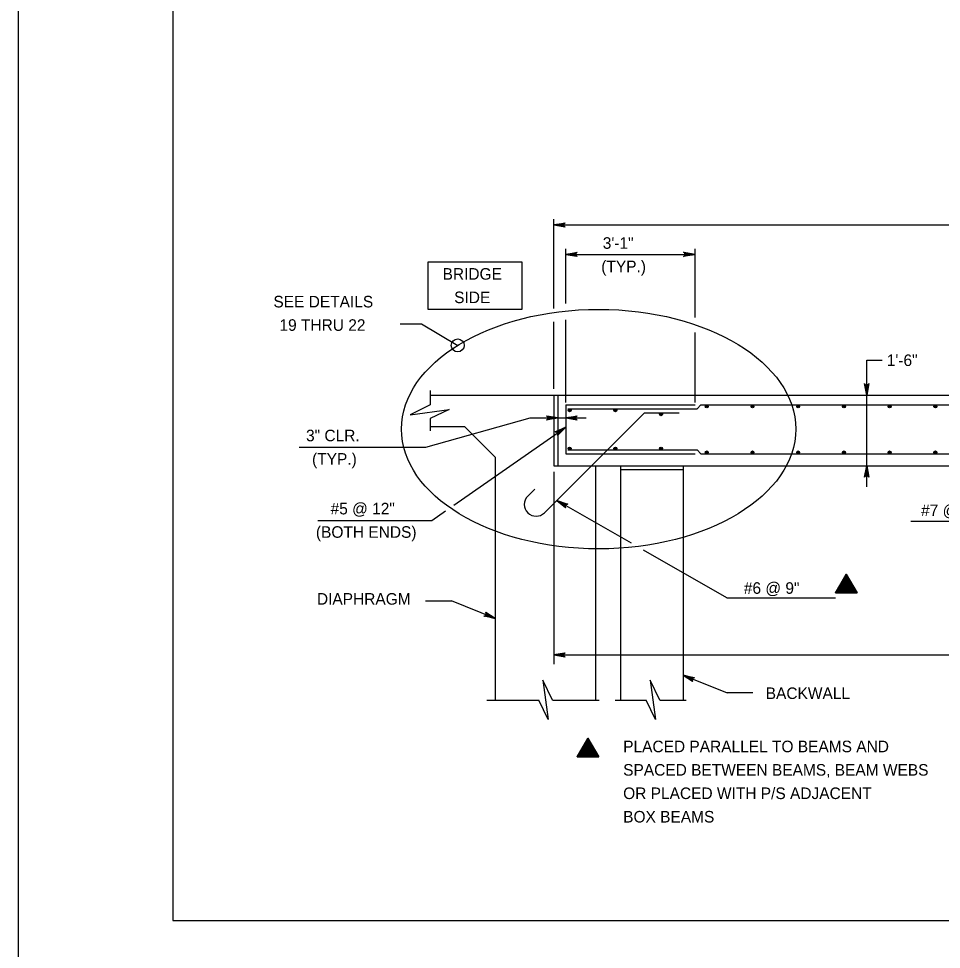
# Model space of a CAD drawing. Extents: x 636530 to 644067, y 294168 to 299122.
# Drawn here: x 638165.8 to 638405, y 295958 to 296199.3 of the extents above; entities that cross this region are included whole.
import ezdxf

# ---------------------------------------------------------------- set-up
doc = ezdxf.new("R2010")
doc.units = 0
doc.layers.add('1', color=7, linetype='Continuous')
doc.layers.add('PLT-BNDY', color=7, linetype='Continuous')

msp = doc.modelspace()

# ---------------------------------------------------------------- linework, layer by layer
at = {"layer": '1'}
for p, q in [((638205.78, 296529.48), (638205.78, 295965.48)), ((638304.48, 296124.13), (638304.48, 296147.3)), ((638304.48, 296145.79), (638670.24, 296145.79)), ((638307.59, 296125.4), (638307.59, 296139.59)), ((638341.12, 296121.82), (638341.12, 296139.59)), ((638307.59, 296138.17), (638341.12, 296138.17)), ((638264.69, 296120.14), (638270.25, 296120.14)), ((638270.25, 296120.14), (638279.6, 296114.58)), ((638304.48, 296103.27), (638304.48, 296120.72)), ((638307.59, 296099.81), (638307.59, 296121.23)), ((638341.12, 296099.81), (638341.12, 296117.95)), ((638385.62, 296077.94), (638385.62, 296110.72)), ((638385.62, 296110.72), (638389.65, 296110.72)), ((638272.45, 296102.86), (638272.45, 296099.13)), ((638272.45, 296101.68), (638664.53, 296101.68)), ((638304.48, 296101.68), (638304.48, 296083.39)), ((638305.56, 296101.68), (638305.56, 296083.39)), ((638307.59, 296099.14), (638341.12, 296099.14)), ((638307.59, 296099.14), (638307.59, 296086.44)), ((638308.1, 296098.13), (638341.62, 296098.13)), ((638341.62, 296098.13), (638342.64, 296099.14)), ((638342.64, 296099.14), (638630, 296099.14)), ((638271.36, 296088.16), (638298.33, 296095.75)), ((638272.45, 296095.61), (638272.45, 296092.44)), ((638298.33, 296095.75), (638312.91, 296095.75)), ((638302.06, 296071.18), (638327.99, 296097.11)), ((638327.99, 296097.11), (638337.03, 296097.11)), ((638272.45, 296093.55), (638281.39, 296093.55)), ((638278.63, 296073.17), (638307.59, 296093.4)), ((638289.34, 296085.6), (638281.39, 296093.55)), ((638238.51, 296088.16), (638271.36, 296088.16)), ((638289.34, 296085.6), (638289.34, 296022.58)), ((638307.59, 296086.44), (638341.12, 296086.44)), ((638308.1, 296087.46), (638341.62, 296087.46)), ((638341.62, 296087.46), (638342.64, 296086.44)), ((638342.64, 296086.44), (638630, 296086.44)), ((638304.48, 296083.39), (638666.88, 296083.39)), ((638315.29, 296083.39), (638315.29, 296022.58)), ((638321.78, 296083.39), (638321.78, 296022.58)), ((638338, 296083.39), (638338, 296022.58)), ((638304.48, 296081.82), (638304.48, 296031.91)), ((638321.78, 296082.38), (638338, 296082.38)), ((638297.75, 296075.49), (638299.55, 296077.29)), ((638324.68, 296063.27), (638305.28, 296074.4)), ((638272.91, 296069.17), (638276.47, 296071.66)), ((638243.34, 296069.17), (638272.91, 296069.17)), ((638397, 296069.04), (638427.08, 296069.04)), ((638349.31, 296049.14), (638327.72, 296061.52)), ((638380.32, 296052.05), (638380.32, 296052.05)), ((638271.28, 296048.33), (638277.94, 296048.33)), ((638289.34, 296043.77), (638277.94, 296048.33)), ((638349.31, 296049.14), (638377.49, 296049.14)), ((638304.48, 296034.34), (638696.19, 296034.34)), ((638338, 296029.04), (638349.4, 296024.48)), ((638356.06, 296024.48), (638349.4, 296024.48)), ((638287.15, 296022.58), (638300.64, 296022.58)), ((638304.15, 296022.58), (638316.28, 296022.58)), ((638320.44, 296022.58), (638328.48, 296022.58)), ((638332, 296022.58), (638338.82, 296022.58)), ((638313.35, 296009.56), (638313.35, 296009.56)), ((638205.78, 295965.48), (638991.78, 295965.48))]:
    msp.add_line(p, q, dxfattribs=at)
for points in [[(638304.48, 296145.79), (638307.46, 296146.35), (638307.34, 296146.27), (638307.23, 296146.19), (638307.17, 296146.09), (638307.11, 296145.99), (638307.09, 296145.89), (638307.08, 296145.79), (638307.09, 296145.69), (638307.11, 296145.59), (638307.17, 296145.49), (638307.23, 296145.39), (638307.34, 296145.31), (638307.46, 296145.23), (638304.48, 296145.79), (638307.34, 296145.31), (638307.23, 296145.39), (638304.48, 296145.79), (638307.17, 296145.49), (638307.11, 296145.59), (638304.48, 296145.79), (638307.09, 296145.69), (638307.08, 296145.79), (638304.48, 296145.79), (638307.09, 296145.89), (638307.11, 296145.99), (638304.48, 296145.79), (638307.17, 296146.09), (638307.23, 296146.19), (638304.48, 296145.79), (638307.34, 296146.27)], [(638307.59, 296138.17), (638310.57, 296138.73), (638310.46, 296138.65), (638310.34, 296138.57), (638310.28, 296138.47), (638310.22, 296138.37), (638310.21, 296138.27), (638310.19, 296138.17), (638310.21, 296138.07), (638310.22, 296137.97), (638310.28, 296137.87), (638310.34, 296137.77), (638310.46, 296137.69), (638310.57, 296137.61), (638307.59, 296138.17), (638310.46, 296137.69), (638310.34, 296137.77), (638307.59, 296138.17), (638310.28, 296137.87), (638310.22, 296137.97), (638307.59, 296138.17), (638310.21, 296138.07), (638310.19, 296138.17), (638307.59, 296138.17), (638310.21, 296138.27), (638310.22, 296138.37), (638307.59, 296138.17), (638310.28, 296138.47), (638310.34, 296138.57), (638307.59, 296138.17), (638310.46, 296138.65)], [(638341.12, 296138.17), (638338.14, 296137.61), (638338.25, 296137.69), (638338.37, 296137.77), (638338.42, 296137.87), (638338.48, 296137.97), (638338.5, 296138.07), (638338.52, 296138.17), (638338.5, 296138.27), (638338.48, 296138.37), (638338.42, 296138.47), (638338.37, 296138.57), (638338.25, 296138.65), (638338.14, 296138.73), (638341.12, 296138.17), (638338.25, 296138.65), (638338.37, 296138.57), (638341.12, 296138.17), (638338.42, 296138.47), (638338.48, 296138.37), (638341.12, 296138.17), (638338.5, 296138.27), (638338.52, 296138.17), (638341.12, 296138.17), (638338.5, 296138.07), (638338.48, 296137.97), (638341.12, 296138.17), (638338.42, 296137.87), (638338.37, 296137.77), (638341.12, 296138.17), (638338.25, 296137.69)], [(638385.62, 296101.68), (638385.06, 296104.66), (638385.14, 296104.55), (638385.22, 296104.43), (638385.32, 296104.38), (638385.42, 296104.32), (638385.52, 296104.3), (638385.62, 296104.28), (638385.72, 296104.3), (638385.82, 296104.32), (638385.92, 296104.38), (638386.02, 296104.43), (638386.1, 296104.55), (638386.18, 296104.66), (638385.62, 296101.68), (638386.1, 296104.55), (638386.02, 296104.43), (638385.62, 296101.68), (638385.92, 296104.38), (638385.82, 296104.32), (638385.62, 296101.68), (638385.72, 296104.3), (638385.62, 296104.28), (638385.62, 296101.68), (638385.52, 296104.3), (638385.42, 296104.32), (638385.62, 296101.68), (638385.32, 296104.38), (638385.22, 296104.43), (638385.62, 296101.68), (638385.14, 296104.55)], [(638272.45, 296099.13), (638267.26, 296096.59), (638277.41, 296097.98), (638272.45, 296095.61)], [(638305.56, 296095.75), (638302.58, 296095.19), (638302.69, 296095.27), (638302.8, 296095.35), (638302.86, 296095.45), (638302.92, 296095.55), (638302.94, 296095.65), (638302.96, 296095.75), (638302.94, 296095.85), (638302.92, 296095.95), (638302.86, 296096.05), (638302.8, 296096.15), (638302.69, 296096.23), (638302.58, 296096.31), (638305.56, 296095.75), (638302.69, 296096.23), (638302.8, 296096.15), (638305.56, 296095.75), (638302.86, 296096.05), (638302.92, 296095.95), (638305.56, 296095.75), (638302.94, 296095.85), (638302.96, 296095.75), (638305.56, 296095.75), (638302.94, 296095.65), (638302.92, 296095.55), (638305.56, 296095.75), (638302.86, 296095.45), (638302.8, 296095.35), (638305.56, 296095.75), (638302.69, 296095.27)], [(638307.59, 296095.75), (638310.57, 296096.31), (638310.46, 296096.23), (638310.34, 296096.15), (638310.28, 296096.05), (638310.22, 296095.95), (638310.21, 296095.85), (638310.19, 296095.75), (638310.21, 296095.65), (638310.22, 296095.55), (638310.28, 296095.45), (638310.34, 296095.35), (638310.46, 296095.27), (638310.57, 296095.19), (638307.59, 296095.75), (638310.46, 296095.27), (638310.34, 296095.35), (638307.59, 296095.75), (638310.28, 296095.45), (638310.22, 296095.55), (638307.59, 296095.75), (638310.21, 296095.65), (638310.19, 296095.75), (638307.59, 296095.75), (638310.21, 296095.85), (638310.22, 296095.95), (638307.59, 296095.75), (638310.28, 296096.05), (638310.34, 296096.15), (638307.59, 296095.75), (638310.46, 296096.23)], [(638307.59, 296093.4), (638305.47, 296091.23), (638305.51, 296091.37), (638305.56, 296091.5), (638305.55, 296091.61), (638305.54, 296091.73), (638305.5, 296091.82), (638305.46, 296091.91), (638305.39, 296091.98), (638305.32, 296092.06), (638305.21, 296092.1), (638305.1, 296092.15), (638304.96, 296092.15), (638304.82, 296092.15), (638307.59, 296093.4), (638304.96, 296092.15), (638305.1, 296092.15), (638307.59, 296093.4), (638305.21, 296092.1), (638305.32, 296092.06), (638307.59, 296093.4), (638305.39, 296091.98), (638305.46, 296091.91), (638307.59, 296093.4), (638305.5, 296091.82), (638305.54, 296091.73), (638307.59, 296093.4), (638305.55, 296091.61), (638305.56, 296091.5), (638307.59, 296093.4), (638305.51, 296091.37)], [(638385.62, 296083.39), (638386.18, 296080.41), (638386.1, 296080.53), (638386.02, 296080.64), (638385.92, 296080.7), (638385.82, 296080.76), (638385.72, 296080.78), (638385.62, 296080.79), (638385.52, 296080.78), (638385.42, 296080.76), (638385.32, 296080.7), (638385.22, 296080.64), (638385.14, 296080.53), (638385.06, 296080.41), (638385.62, 296083.39), (638385.14, 296080.53), (638385.22, 296080.64), (638385.62, 296083.39), (638385.32, 296080.7), (638385.42, 296080.76), (638385.62, 296083.39), (638385.52, 296080.78), (638385.62, 296080.79), (638385.62, 296083.39), (638385.72, 296080.78), (638385.82, 296080.76), (638385.62, 296083.39), (638385.92, 296080.7), (638386.02, 296080.64), (638385.62, 296083.39), (638386.1, 296080.53)], [(638305.28, 296074.4), (638308.15, 296073.4), (638308.01, 296073.39), (638307.87, 296073.38), (638307.77, 296073.32), (638307.66, 296073.26), (638307.6, 296073.18), (638307.53, 296073.11), (638307.5, 296073.01), (638307.47, 296072.91), (638307.47, 296072.8), (638307.47, 296072.68), (638307.53, 296072.56), (638307.59, 296072.43), (638305.28, 296074.4), (638307.53, 296072.56), (638307.47, 296072.68), (638305.28, 296074.4), (638307.47, 296072.8), (638307.47, 296072.91), (638305.28, 296074.4), (638307.5, 296073.01), (638307.53, 296073.11), (638305.28, 296074.4), (638307.6, 296073.18), (638307.66, 296073.26), (638305.28, 296074.4), (638307.77, 296073.32), (638307.87, 296073.38), (638305.28, 296074.4), (638308.01, 296073.39)], [(638377.53, 296050.44), (638383.11, 296050.44), (638380.32, 296055.27), (638377.53, 296050.44)], [(638377.53, 296050.44), (638380.32, 296055.27), (638383.11, 296050.44), (638377.53, 296050.44), (638380.31, 296055.13), (638383.02, 296050.51), (638377.64, 296050.5), (638380.32, 296054.99), (638382.91, 296050.58), (638377.77, 296050.56), (638380.33, 296054.84), (638382.78, 296050.66), (638377.89, 296050.63), (638380.32, 296054.7), (638382.66, 296050.73), (638378.03, 296050.71), (638380.33, 296054.53), (638382.53, 296050.8), (638378.18, 296050.8), (638380.32, 296054.36), (638382.39, 296050.88), (638378.3, 296050.87), (638380.32, 296054.19), (638382.26, 296050.96), (638378.44, 296050.95), (638380.32, 296054.03), (638382.11, 296051.05), (638378.57, 296051.03), (638380.34, 296053.87), (638381.94, 296051.13), (638378.72, 296051.11), (638380.34, 296053.71), (638381.77, 296051.23), (638378.87, 296051.18), (638380.34, 296053.53), (638381.62, 296051.33), (638379.01, 296051.27), (638380.33, 296053.36), (638381.47, 296051.42), (638379.18, 296051.35), (638380.34, 296053.2), (638381.34, 296051.5), (638379.34, 296051.43), (638380.33, 296053.02), (638381.17, 296051.58), (638379.52, 296051.52), (638380.33, 296052.85), (638381.01, 296051.68), (638379.65, 296051.6), (638380.32, 296052.69), (638380.85, 296051.77), (638379.8, 296051.67), (638380.32, 296052.53), (638380.72, 296051.82), (638379.94, 296051.75), (638380.32, 296052.38), (638380.6, 296051.9), (638380.07, 296051.82), (638380.33, 296052.22), (638380.49, 296051.95), (638380.21, 296051.92), (638380.32, 296052.05), (638383.09, 296050.46), (638380.32, 296052.05), (638380.32, 296055.24), (638380.33, 296052.03), (638377.54, 296050.45)], [(638289.34, 296043.77), (638286.36, 296044.36), (638286.5, 296044.39), (638286.64, 296044.42), (638286.73, 296044.49), (638286.82, 296044.56), (638286.87, 296044.65), (638286.93, 296044.74), (638286.95, 296044.84), (638286.97, 296044.93), (638286.95, 296045.05), (638286.93, 296045.16), (638286.86, 296045.28), (638286.78, 296045.4), (638289.34, 296043.77), (638286.86, 296045.28), (638286.93, 296045.16), (638289.34, 296043.77), (638286.95, 296045.05), (638286.97, 296044.93), (638289.34, 296043.77), (638286.95, 296044.84), (638286.93, 296044.74), (638289.34, 296043.77), (638286.87, 296044.65), (638286.82, 296044.56), (638289.34, 296043.77), (638286.73, 296044.49), (638286.64, 296044.42), (638289.34, 296043.77), (638286.5, 296044.39)], [(638304.48, 296034.34), (638307.46, 296034.9), (638307.34, 296034.82), (638307.23, 296034.74), (638307.17, 296034.64), (638307.11, 296034.54), (638307.09, 296034.44), (638307.08, 296034.34), (638307.09, 296034.24), (638307.11, 296034.14), (638307.17, 296034.04), (638307.23, 296033.94), (638307.34, 296033.86), (638307.46, 296033.78), (638304.48, 296034.34), (638307.34, 296033.86), (638307.23, 296033.94), (638304.48, 296034.34), (638307.17, 296034.04), (638307.11, 296034.14), (638304.48, 296034.34), (638307.09, 296034.24), (638307.08, 296034.34), (638304.48, 296034.34), (638307.09, 296034.44), (638307.11, 296034.54), (638304.48, 296034.34), (638307.17, 296034.64), (638307.23, 296034.74), (638304.48, 296034.34), (638307.34, 296034.82)], [(638304.15, 296022.58), (638301.62, 296027.77), (638303, 296017.62), (638300.64, 296022.58)], [(638332, 296022.58), (638329.46, 296027.77), (638330.84, 296017.62), (638328.48, 296022.58)], [(638338, 296029.04), (638340.97, 296028.45), (638340.84, 296028.42), (638340.7, 296028.39), (638340.61, 296028.32), (638340.52, 296028.25), (638340.46, 296028.16), (638340.41, 296028.07), (638340.39, 296027.97), (638340.37, 296027.87), (638340.38, 296027.76), (638340.4, 296027.65), (638340.48, 296027.53), (638340.56, 296027.41), (638338, 296029.04), (638340.48, 296027.53), (638340.4, 296027.65), (638338, 296029.04), (638340.38, 296027.76), (638340.37, 296027.87), (638338, 296029.04), (638340.39, 296027.97), (638340.41, 296028.07), (638338, 296029.04), (638340.46, 296028.16), (638340.52, 296028.25), (638338, 296029.04), (638340.61, 296028.32), (638340.7, 296028.39), (638338, 296029.04), (638340.84, 296028.42)], [(638310.56, 296007.94), (638316.14, 296007.94), (638313.35, 296012.78), (638310.56, 296007.94)], [(638310.56, 296007.94), (638313.35, 296012.78), (638316.14, 296007.94), (638310.56, 296007.94), (638313.34, 296012.63), (638316.05, 296008.01), (638310.67, 296008), (638313.36, 296012.49), (638315.94, 296008.08), (638310.8, 296008.06), (638313.36, 296012.35), (638315.81, 296008.17), (638310.92, 296008.13), (638313.36, 296012.2), (638315.7, 296008.23), (638311.06, 296008.22), (638313.36, 296012.03), (638315.56, 296008.3), (638311.21, 296008.3), (638313.36, 296011.86), (638315.43, 296008.38), (638311.34, 296008.37), (638313.35, 296011.7), (638315.29, 296008.47), (638311.47, 296008.46), (638313.35, 296011.53), (638315.14, 296008.56), (638311.61, 296008.53), (638313.37, 296011.38), (638314.97, 296008.63), (638311.75, 296008.61), (638313.37, 296011.21), (638314.8, 296008.74), (638311.9, 296008.69), (638313.37, 296011.03), (638314.66, 296008.84), (638312.04, 296008.77), (638313.36, 296010.86), (638314.51, 296008.92), (638312.21, 296008.86), (638313.37, 296010.7), (638314.37, 296009), (638312.37, 296008.93), (638313.36, 296010.52), (638314.21, 296009.09), (638312.55, 296009.02), (638313.36, 296010.36), (638314.04, 296009.18), (638312.68, 296009.1), (638313.36, 296010.19), (638313.88, 296009.27), (638312.84, 296009.18), (638313.36, 296010.04), (638313.75, 296009.33), (638312.97, 296009.25), (638313.36, 296009.88), (638313.63, 296009.4), (638313.1, 296009.32), (638313.36, 296009.73), (638313.52, 296009.46), (638313.24, 296009.42), (638313.36, 296009.55), (638316.13, 296007.96), (638313.36, 296009.55), (638313.36, 296012.74), (638313.36, 296009.54), (638310.57, 296007.96)]]:
    msp.add_lwpolyline(points, dxfattribs=at)
msp.add_lwpolyline([(638271.88, 296123.99), (638296.26, 296123.99), (638296.26, 296136.19), (638271.88, 296136.19)], close=True, dxfattribs=at)
for centre, radius in [((638279.6, 296114.58), 1.68), ((638308.61, 296097.76), 0.381), ((638308.61, 296097.76), 0.286), ((638308.61, 296097.76), 0.19), ((638308.61, 296097.76), 0.0952), ((638320.45, 296097.76), 0.381), ((638320.45, 296097.76), 0.286), ((638320.45, 296097.76), 0.19), ((638320.45, 296097.76), 0.0952), ((638344.15, 296098.76), 0.381), ((638344.15, 296098.76), 0.286), ((638344.15, 296098.76), 0.19), ((638344.15, 296098.76), 0.0952), ((638356, 296098.76), 0.381), ((638356, 296098.76), 0.286), ((638356, 296098.76), 0.19), ((638356, 296098.76), 0.0952), ((638367.84, 296098.76), 0.381), ((638367.84, 296098.76), 0.286), ((638367.84, 296098.76), 0.19), ((638367.84, 296098.76), 0.0952), ((638379.69, 296098.76), 0.381), ((638379.69, 296098.76), 0.286), ((638379.69, 296098.76), 0.19), ((638379.69, 296098.76), 0.0952), ((638391.54, 296098.76), 0.381), ((638391.54, 296098.76), 0.286), ((638391.54, 296098.76), 0.19), ((638391.54, 296098.76), 0.0952), ((638403.39, 296098.76), 0.381), ((638403.39, 296098.76), 0.286), ((638403.39, 296098.76), 0.19), ((638403.39, 296098.76), 0.0952), ((638332.3, 296096.73), 0.381), ((638332.3, 296096.73), 0.286), ((638332.3, 296096.73), 0.19), ((638332.3, 296096.73), 0.0952), ((638308.61, 296087.84), 0.381), ((638308.61, 296087.84), 0.286), ((638308.61, 296087.84), 0.19), ((638308.61, 296087.84), 0.0952), ((638320.45, 296087.84), 0.381), ((638320.45, 296087.84), 0.286), ((638320.45, 296087.84), 0.19), ((638320.45, 296087.84), 0.0952), ((638332.3, 296087.84), 0.381), ((638332.3, 296087.84), 0.286), ((638332.3, 296087.84), 0.19), ((638332.3, 296087.84), 0.0952), ((638344.15, 296086.82), 0.381), ((638344.15, 296086.82), 0.286), ((638344.15, 296086.82), 0.19), ((638344.15, 296086.82), 0.0952), ((638356, 296086.82), 0.381), ((638356, 296086.82), 0.286), ((638356, 296086.82), 0.19), ((638356, 296086.82), 0.0952), ((638367.84, 296086.82), 0.381), ((638367.84, 296086.82), 0.286), ((638367.84, 296086.82), 0.19), ((638367.84, 296086.82), 0.0952), ((638379.69, 296086.82), 0.381), ((638379.69, 296086.82), 0.286), ((638379.69, 296086.82), 0.19), ((638379.69, 296086.82), 0.0952), ((638391.54, 296086.82), 0.381), ((638391.54, 296086.82), 0.286), ((638391.54, 296086.82), 0.19), ((638391.54, 296086.82), 0.0952), ((638403.39, 296086.82), 0.381), ((638403.39, 296086.82), 0.286), ((638403.39, 296086.82), 0.19), ((638403.39, 296086.82), 0.0952)]:
    msp.add_circle(centre, radius, dxfattribs=at)
msp.add_arc((638299.91, 296073.34), 3.05, 135, 315, dxfattribs=at)
msp.add_ellipse((638316.12, 296092.87), major_axis=(-51.1, 0), ratio=0.607581, dxfattribs=at)
at = {"layer": 'PLT-BNDY'}
msp.add_lwpolyline([(638165.78, 296544.48), (639006.78, 296544.48), (639006.78, 295950.48), (638165.78, 295950.48)], close=True, dxfattribs=at)

# ---------------------------------------------------------------- texts
at = {"layer": '1'}
for s, p in [('3\'-1"', (638317.19, 296139.62)), ('(TYP.)', (638316.8, 296133.55)), ('BRIDGE', (638275.67, 296131.61)), ('SEE DETAILS', (638231.82, 296124.42)), ('SIDE', (638278.67, 296125.53)), ('19 THRU 22', (638233.39, 296118.35)), ('1\'-6"', (638390.8, 296109.23)), ('3" CLR.', (638240.28, 296089.71)), ('(TYP.)', (638241.84, 296083.64)), ('#5 @ 12"', (638246.65, 296070.76)), ('#7 @ 12"', (638399.7, 296070.31)), ('(BOTH ENDS)', (638242.84, 296064.69)), ('#6 @ 9"', (638353.76, 296050.16)), ('DIAPHRAGM', (638243.1, 296047.35)), ('BACKWALL', (638359.43, 296022.89)), ('PLACED PARALLEL TO BEAMS AND', (638322.48, 296009.09)), ('SPACED BETWEEN BEAMS, BEAM WEBS ', (638322.48, 296003.02)), ('OR PLACED WITH P/S ADJACENT', (638322.48, 295996.95)), ('BOX BEAMS', (638322.48, 295990.87))]:
    msp.add_text(s, height=3, dxfattribs=at).set_placement(p)

doc.saveas('drawing.dxf')
